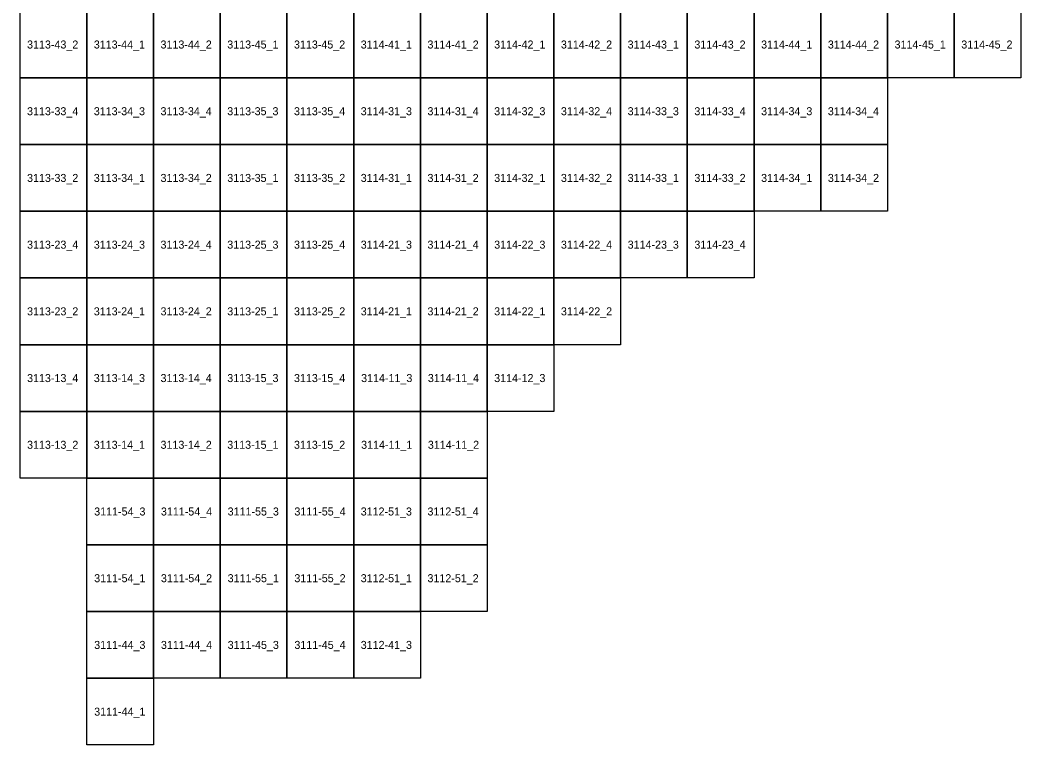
# Model space of a CAD drawing. Extents: x 312500 to 765000, y 172500 to 440000.
# Drawn here: x 312500 to 350000, y 215000 to 242168 of the extents above; entities that cross this region are included whole.
import ezdxf

# ---------------------------------------------------------------- set-up
doc = ezdxf.new("R2010")
doc.units = 0
doc.layers.add('Topo5_ramis_TKS2025', color=7, linetype='Continuous')
doc.layers.add('Topo5_ramis_TKS2025_Nr', color=7, linetype='Continuous')

msp = doc.modelspace()

# ---------------------------------------------------------------- linework, layer by layer
at = {"layer": 'Topo5_ramis_TKS2025'}
for points in [[(312500, 240000), (312500, 242500), (315000, 242500), (315000, 240000), (312500, 240000)], [(315000, 240000), (315000, 242500), (317500, 242500), (317500, 240000), (315000, 240000)], [(317500, 240000), (317500, 242500), (320000, 242500), (320000, 240000), (317500, 240000)], [(320000, 240000), (320000, 242500), (322500, 242500), (322500, 240000), (320000, 240000)], [(322500, 240000), (322500, 242500), (325000, 242500), (325000, 240000), (322500, 240000)], [(325000, 240000), (325000, 242500), (327500, 242500), (327500, 240000), (325000, 240000)], [(327500, 240000), (327500, 242500), (330000, 242500), (330000, 240000), (327500, 240000)], [(330000, 240000), (330000, 242500), (332500, 242500), (332500, 240000), (330000, 240000)], [(332500, 240000), (332500, 242500), (335000, 242500), (335000, 240000), (332500, 240000)], [(335000, 240000), (335000, 242500), (337500, 242500), (337500, 240000), (335000, 240000)], [(337500, 240000), (337500, 242500), (340000, 242500), (340000, 240000), (337500, 240000)], [(340000, 240000), (340000, 242500), (342500, 242500), (342500, 240000), (340000, 240000)], [(342500, 240000), (342500, 242500), (345000, 242500), (345000, 240000), (342500, 240000)], [(345000, 240000), (345000, 242500), (347500, 242500), (347500, 240000), (345000, 240000)], [(347500, 240000), (347500, 242500), (350000, 242500), (350000, 240000), (347500, 240000)], [(312500, 237500), (312500, 240000), (315000, 240000), (315000, 237500), (312500, 237500)], [(315000, 237500), (315000, 240000), (317500, 240000), (317500, 237500), (315000, 237500)], [(317500, 237500), (317500, 240000), (320000, 240000), (320000, 237500), (317500, 237500)], [(320000, 237500), (320000, 240000), (322500, 240000), (322500, 237500), (320000, 237500)], [(322500, 237500), (322500, 240000), (325000, 240000), (325000, 237500), (322500, 237500)], [(325000, 237500), (325000, 240000), (327500, 240000), (327500, 237500), (325000, 237500)], [(327500, 237500), (327500, 240000), (330000, 240000), (330000, 237500), (327500, 237500)], [(330000, 237500), (330000, 240000), (332500, 240000), (332500, 237500), (330000, 237500)], [(332500, 237500), (332500, 240000), (335000, 240000), (335000, 237500), (332500, 237500)], [(335000, 237500), (335000, 240000), (337500, 240000), (337500, 237500), (335000, 237500)], [(337500, 237500), (337500, 240000), (340000, 240000), (340000, 237500), (337500, 237500)], [(340000, 237500), (340000, 240000), (342500, 240000), (342500, 237500), (340000, 237500)], [(342500, 237500), (342500, 240000), (345000, 240000), (345000, 237500), (342500, 237500)], [(312500, 235000), (312500, 237500), (315000, 237500), (315000, 235000), (312500, 235000)], [(315000, 235000), (315000, 237500), (317500, 237500), (317500, 235000), (315000, 235000)], [(317500, 235000), (317500, 237500), (320000, 237500), (320000, 235000), (317500, 235000)], [(320000, 235000), (320000, 237500), (322500, 237500), (322500, 235000), (320000, 235000)], [(322500, 235000), (322500, 237500), (325000, 237500), (325000, 235000), (322500, 235000)], [(325000, 235000), (325000, 237500), (327500, 237500), (327500, 235000), (325000, 235000)], [(327500, 235000), (327500, 237500), (330000, 237500), (330000, 235000), (327500, 235000)], [(330000, 235000), (330000, 237500), (332500, 237500), (332500, 235000), (330000, 235000)], [(332500, 235000), (332500, 237500), (335000, 237500), (335000, 235000), (332500, 235000)], [(335000, 235000), (335000, 237500), (337500, 237500), (337500, 235000), (335000, 235000)], [(337500, 235000), (337500, 237500), (340000, 237500), (340000, 235000), (337500, 235000)], [(340000, 235000), (340000, 237500), (342500, 237500), (342500, 235000), (340000, 235000)], [(342500, 235000), (342500, 237500), (345000, 237500), (345000, 235000), (342500, 235000)], [(312500, 232500), (312500, 235000), (315000, 235000), (315000, 232500), (312500, 232500)], [(315000, 232500), (315000, 235000), (317500, 235000), (317500, 232500), (315000, 232500)], [(317500, 232500), (317500, 235000), (320000, 235000), (320000, 232500), (317500, 232500)], [(320000, 232500), (320000, 235000), (322500, 235000), (322500, 232500), (320000, 232500)], [(322500, 232500), (322500, 235000), (325000, 235000), (325000, 232500), (322500, 232500)], [(325000, 232500), (325000, 235000), (327500, 235000), (327500, 232500), (325000, 232500)], [(327500, 232500), (327500, 235000), (330000, 235000), (330000, 232500), (327500, 232500)], [(330000, 232500), (330000, 235000), (332500, 235000), (332500, 232500), (330000, 232500)], [(332500, 232500), (332500, 235000), (335000, 235000), (335000, 232500), (332500, 232500)], [(335000, 232500), (335000, 235000), (337500, 235000), (337500, 232500), (335000, 232500)], [(337500, 232500), (337500, 235000), (340000, 235000), (340000, 232500), (337500, 232500)], [(312500, 230000), (312500, 232500), (315000, 232500), (315000, 230000), (312500, 230000)], [(315000, 230000), (315000, 232500), (317500, 232500), (317500, 230000), (315000, 230000)], [(317500, 230000), (317500, 232500), (320000, 232500), (320000, 230000), (317500, 230000)], [(320000, 230000), (320000, 232500), (322500, 232500), (322500, 230000), (320000, 230000)], [(322500, 230000), (322500, 232500), (325000, 232500), (325000, 230000), (322500, 230000)], [(325000, 230000), (325000, 232500), (327500, 232500), (327500, 230000), (325000, 230000)], [(327500, 230000), (327500, 232500), (330000, 232500), (330000, 230000), (327500, 230000)], [(330000, 230000), (330000, 232500), (332500, 232500), (332500, 230000), (330000, 230000)], [(332500, 230000), (332500, 232500), (335000, 232500), (335000, 230000), (332500, 230000)], [(312500, 227500), (312500, 230000), (315000, 230000), (315000, 227500), (312500, 227500)], [(315000, 227500), (315000, 230000), (317500, 230000), (317500, 227500), (315000, 227500)], [(317500, 227500), (317500, 230000), (320000, 230000), (320000, 227500), (317500, 227500)], [(320000, 227500), (320000, 230000), (322500, 230000), (322500, 227500), (320000, 227500)], [(322500, 227500), (322500, 230000), (325000, 230000), (325000, 227500), (322500, 227500)], [(325000, 227500), (325000, 230000), (327500, 230000), (327500, 227500), (325000, 227500)], [(327500, 227500), (327500, 230000), (330000, 230000), (330000, 227500), (327500, 227500)], [(330000, 227500), (330000, 230000), (332500, 230000), (332500, 227500), (330000, 227500)], [(312500, 225000), (312500, 227500), (315000, 227500), (315000, 225000), (312500, 225000)], [(315000, 225000), (315000, 227500), (317500, 227500), (317500, 225000), (315000, 225000)], [(317500, 225000), (317500, 227500), (320000, 227500), (320000, 225000), (317500, 225000)], [(320000, 225000), (320000, 227500), (322500, 227500), (322500, 225000), (320000, 225000)], [(322500, 225000), (322500, 227500), (325000, 227500), (325000, 225000), (322500, 225000)], [(325000, 225000), (325000, 227500), (327500, 227500), (327500, 225000), (325000, 225000)], [(327500, 225000), (327500, 227500), (330000, 227500), (330000, 225000), (327500, 225000)], [(315000, 222500), (315000, 225000), (317500, 225000), (317500, 222500), (315000, 222500)], [(317500, 222500), (317500, 225000), (320000, 225000), (320000, 222500), (317500, 222500)], [(320000, 222500), (320000, 225000), (322500, 225000), (322500, 222500), (320000, 222500)], [(322500, 222500), (322500, 225000), (325000, 225000), (325000, 222500), (322500, 222500)], [(325000, 222500), (325000, 225000), (327500, 225000), (327500, 222500), (325000, 222500)], [(327500, 222500), (327500, 225000), (330000, 225000), (330000, 222500), (327500, 222500)], [(315000, 220000), (315000, 222500), (317500, 222500), (317500, 220000), (315000, 220000)], [(317500, 220000), (317500, 222500), (320000, 222500), (320000, 220000), (317500, 220000)], [(320000, 220000), (320000, 222500), (322500, 222500), (322500, 220000), (320000, 220000)], [(322500, 220000), (322500, 222500), (325000, 222500), (325000, 220000), (322500, 220000)], [(325000, 220000), (325000, 222500), (327500, 222500), (327500, 220000), (325000, 220000)], [(327500, 220000), (327500, 222500), (330000, 222500), (330000, 220000), (327500, 220000)], [(315000, 217500), (315000, 220000), (317500, 220000), (317500, 217500), (315000, 217500)], [(317500, 217500), (317500, 220000), (320000, 220000), (320000, 217500), (317500, 217500)], [(320000, 217500), (320000, 220000), (322500, 220000), (322500, 217500), (320000, 217500)], [(322500, 217500), (322500, 220000), (325000, 220000), (325000, 217500), (322500, 217500)], [(325000, 217500), (325000, 220000), (327500, 220000), (327500, 217500), (325000, 217500)], [(315000, 215000), (315000, 217500), (317500, 217500), (317500, 215000), (315000, 215000)]]:
    msp.add_lwpolyline(points, dxfattribs=at)

# ---------------------------------------------------------------- texts
at = {"layer": 'Topo5_ramis_TKS2025_Nr'}
for s, p in [('3113-43_2', (312764, 241100)), ('3113-44_1', (315264, 241100)), ('3113-44_2', (317764, 241100)), ('3113-45_1', (320264, 241100)), ('3113-45_2', (322764, 241100)), ('3114-41_1', (325264, 241100)), ('3114-41_2', (327764, 241100)), ('3114-42_1', (330264, 241100)), ('3114-42_2', (332764, 241100)), ('3114-43_1', (335264, 241100)), ('3114-43_2', (337764, 241100)), ('3114-44_1', (340264, 241100)), ('3114-44_2', (342764, 241100)), ('3114-45_1', (345264, 241100)), ('3114-45_2', (347764, 241100)), ('3113-33_4', (312764, 238600)), ('3113-34_3', (315264, 238600)), ('3113-34_4', (317764, 238600)), ('3113-35_3', (320264, 238600)), ('3113-35_4', (322764, 238600)), ('3114-31_3', (325264, 238600)), ('3114-31_4', (327764, 238600)), ('3114-32_3', (330264, 238600)), ('3114-32_4', (332764, 238600)), ('3114-33_3', (335264, 238600)), ('3114-33_4', (337764, 238600)), ('3114-34_3', (340264, 238600)), ('3114-34_4', (342764, 238600)), ('3113-33_2', (312764, 236100)), ('3113-34_1', (315264, 236100)), ('3113-34_2', (317764, 236100)), ('3113-35_1', (320264, 236100)), ('3113-35_2', (322764, 236100)), ('3114-31_1', (325264, 236100)), ('3114-31_2', (327764, 236100)), ('3114-32_1', (330264, 236100)), ('3114-32_2', (332764, 236100)), ('3114-33_1', (335264, 236100)), ('3114-33_2', (337764, 236100)), ('3114-34_1', (340264, 236100)), ('3114-34_2', (342764, 236100)), ('3113-23_4', (312764, 233600)), ('3113-24_3', (315264, 233600)), ('3113-24_4', (317764, 233600)), ('3113-25_3', (320264, 233600)), ('3113-25_4', (322764, 233600)), ('3114-21_3', (325264, 233600)), ('3114-21_4', (327764, 233600)), ('3114-22_3', (330264, 233600)), ('3114-22_4', (332764, 233600)), ('3114-23_3', (335264, 233600)), ('3114-23_4', (337764, 233600)), ('3113-23_2', (312764, 231100)), ('3113-24_1', (315264, 231100)), ('3113-24_2', (317764, 231100)), ('3113-25_1', (320264, 231100)), ('3113-25_2', (322764, 231100)), ('3114-21_1', (325264, 231100)), ('3114-21_2', (327764, 231100)), ('3114-22_1', (330264, 231100)), ('3114-22_2', (332764, 231100)), ('3113-13_4', (312764, 228600)), ('3113-14_3', (315264, 228600)), ('3113-14_4', (317764, 228600)), ('3113-15_3', (320264, 228600)), ('3113-15_4', (322764, 228600)), ('3114-11_3', (325279, 228600)), ('3114-11_4', (327779, 228600)), ('3114-12_3', (330264, 228600)), ('3113-13_2', (312764, 226100)), ('3113-14_1', (315264, 226100)), ('3113-14_2', (317764, 226100)), ('3113-15_1', (320264, 226100)), ('3113-15_2', (322764, 226100)), ('3114-11_1', (325279, 226100)), ('3114-11_2', (327779, 226100)), ('3111-54_3', (315279, 223600)), ('3111-54_4', (317779, 223600)), ('3111-55_3', (320279, 223600)), ('3111-55_4', (322779, 223600)), ('3112-51_3', (325264, 223600)), ('3112-51_4', (327764, 223600)), ('3111-54_1', (315279, 221100)), ('3111-54_2', (317779, 221100)), ('3111-55_1', (320279, 221100)), ('3111-55_2', (322779, 221100)), ('3112-51_1', (325264, 221100)), ('3112-51_2', (327764, 221100)), ('3111-44_3', (315279, 218600)), ('3111-44_4', (317779, 218600)), ('3111-45_3', (320279, 218600)), ('3111-45_4', (322779, 218600)), ('3112-41_3', (325264, 218600)), ('3111-44_1', (315279, 216100))]:
    msp.add_text(s, height=300, dxfattribs=at).set_placement(p)

doc.saveas('drawing.dxf')
